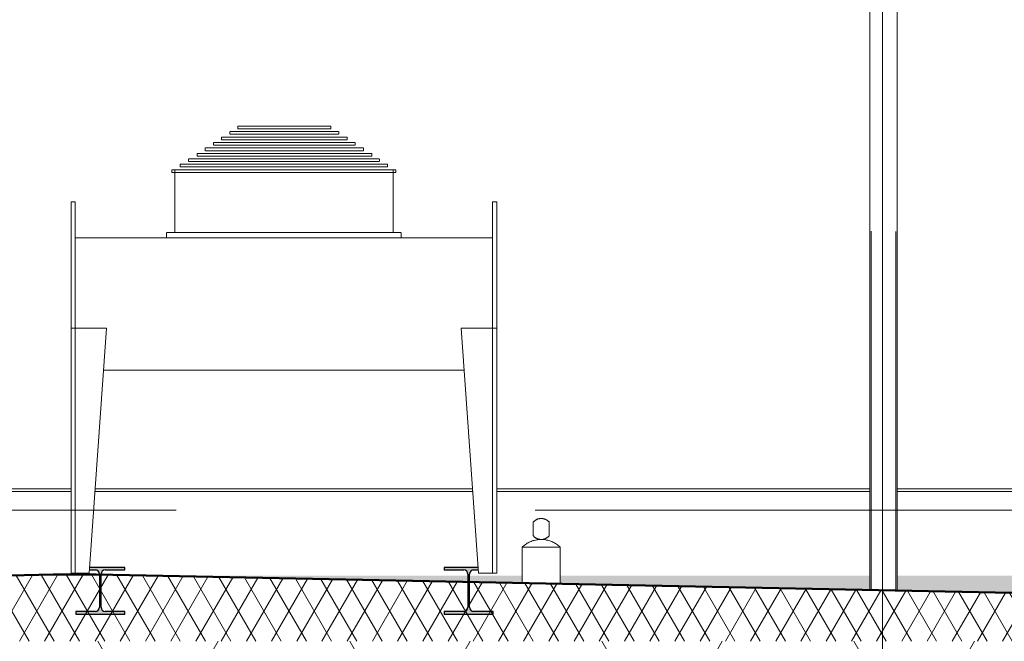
# Model space of a CAD drawing. Extents: x 50445 to 145605, y -10968 to 41989.
# Tile 302 of 338: x 93535 to 97143, y 19247 to 21525. Entities that reach past the tile are written whole.
import ezdxf

# ---------------------------------------------------------------- set-up
doc = ezdxf.new("R2010")
doc.units = 0
doc.header["$LTSCALE"] = 414.30304
doc.header["$MEASUREMENT"] = 0
doc.linetypes.add('gestippeld', pattern=[6.35, 3.175, -3.175])
doc.linetypes.add('stramien', pattern=[22.225, 12.7, -3.175, 3.175, -3.175])
doc.layers.get('0').update_dxf_attribs({"linetype": 'CONTINUOUS'})
for name, color, linetype, lineweight in [('A-DETL', 5, 'CONTINUOUS', 18), ('A-EQPM', 6, 'CONTINUOUS', 18), ('A-FLOR-PATT', 8, 'CONTINUOUS', 50), ('A-ROOF', 4, 'CONTINUOUS', 18), ('A-ROOF-PATT', 8, 'CONTINUOUS', 18), ('M-EQPT', 2, 'CONTINUOUS', 18), ('S-BEAM', 4, 'CONTINUOUS', 18), ('S-COLS', 6, 'CONTINUOUS', 18), ('S-GRID', 1, 'CONTINUOUS', 18)]:
    doc.layers.add(name, color=color, linetype=linetype, lineweight=lineweight)

# ---------------------------------------------------------------- blocks, each defined once
blk = doc.blocks.new('57_KU_Condenser_Unit 12500x2200x1500 - 57_KU_Condenser_Unit 12500x2200x1500-2414582-plotview doorsnede C C  -  1 op 100')
at = {"layer": 'M-EQPT'}
for p, q in [((13155, 20467.8), (13155, 20457.8)), ((13155, 20467.8), (13325, 20467.8)), ((13325, 20457.8), (13155, 20457.8)), ((13325, 20467.8), (13495, 20467.8)), ((13495, 20457.8), (13325, 20457.8)), ((13495, 20457.8), (13495, 20467.8)), ((13095, 20427.8), (13095, 20417.8)), ((13095, 20427.8), (13325, 20427.8)), ((13125, 20447.8), (13125, 20437.8)), ((13125, 20447.8), (13125, 20437.8)), ((13125, 20447.8), (13125, 20437.8)), ((13125, 20447.8), (13125, 20437.8)), ((13125, 20447.8), (13125, 20437.8)), ((13125, 20447.8), (13125, 20437.8)), ((13125, 20447.8), (13125, 20437.8)), ((13126.5, 20447.8), (13126.5, 20447.8)), ((13126.5, 20447.8), (13126.5, 20447.8)), ((13126.5, 20447.8), (13126.5, 20447.8)), ((13126.5, 20447.8), (13126.5, 20447.8)), ((13126.5, 20447.8), (13126.5, 20447.8)), ((13126.5, 20447.8), (13126.5, 20447.8)), ((13126.5, 20447.8), (13325, 20447.8)), ((13126.5, 20437.8), (13126.5, 20437.8)), ((13126.5, 20437.8), (13126.5, 20437.8)), ((13126.5, 20437.8), (13126.5, 20437.8)), ((13126.5, 20437.8), (13126.5, 20437.8)), ((13126.5, 20437.8), (13126.5, 20437.8)), ((13126.5, 20437.8), (13126.5, 20437.8)), ((13325, 20437.8), (13126.5, 20437.8)), ((13325, 20447.8), (13523.5, 20447.8)), ((13523.5, 20437.8), (13325, 20437.8)), ((13325, 20427.8), (13555, 20427.8)), ((13523.5, 20447.8), (13523.5, 20447.8)), ((13523.5, 20447.8), (13523.5, 20447.8)), ((13523.5, 20447.8), (13523.5, 20447.8)), ((13523.5, 20447.8), (13523.5, 20447.8)), ((13523.5, 20447.8), (13523.5, 20447.8)), ((13523.5, 20447.8), (13523.5, 20447.8)), ((13523.5, 20437.8), (13523.5, 20437.8)), ((13523.5, 20437.8), (13523.5, 20437.8)), ((13523.5, 20437.8), (13523.5, 20437.8)), ((13523.5, 20437.8), (13523.5, 20437.8)), ((13523.5, 20437.8), (13523.5, 20437.8)), ((13523.5, 20437.8), (13523.5, 20437.8)), ((13525, 20437.8), (13525, 20447.8)), ((13525, 20437.8), (13525, 20447.8)), ((13525, 20437.8), (13525, 20447.8)), ((13525, 20437.8), (13525, 20447.8)), ((13525, 20437.8), (13525, 20447.8)), ((13525, 20437.8), (13525, 20447.8)), ((13525, 20437.8), (13525, 20447.8)), ((13555, 20417.8), (13555, 20427.8)), ((13035, 20387.8), (13035, 20377.8)), ((13035, 20387.8), (13035, 20377.8)), ((13035, 20387.8), (13035, 20377.8)), ((13035, 20387.8), (13035, 20377.8)), ((13035, 20387.8), (13035, 20377.8)), ((13035, 20387.8), (13035, 20377.8)), ((13035, 20387.8), (13035, 20377.8)), ((13036.6, 20387.8), (13036.6, 20387.8)), ((13036.6, 20387.8), (13036.6, 20387.8)), ((13036.6, 20387.8), (13036.6, 20387.8)), ((13036.6, 20387.8), (13036.6, 20387.8)), ((13036.6, 20387.8), (13036.6, 20387.8)), ((13036.6, 20387.8), (13036.6, 20387.8)), ((13036.6, 20387.8), (13325, 20387.8)), ((13065, 20407.8), (13065, 20397.8)), ((13065, 20407.8), (13065, 20397.8)), ((13065, 20407.8), (13065, 20397.8)), ((13065, 20407.8), (13065, 20397.8)), ((13065, 20407.8), (13065, 20397.8)), ((13065, 20407.8), (13065, 20397.8)), ((13065, 20407.8), (13065, 20397.8)), ((13066.4, 20407.8), (13066.4, 20407.8)), ((13066.4, 20407.8), (13066.4, 20407.8)), ((13066.4, 20407.8), (13066.4, 20407.8)), ((13066.4, 20407.8), (13066.4, 20407.8)), ((13066.4, 20407.8), (13066.4, 20407.8)), ((13066.4, 20407.8), (13066.4, 20407.8)), ((13066.4, 20407.8), (13325, 20407.8)), ((13066.4, 20397.8), (13066.4, 20397.8)), ((13066.4, 20397.8), (13066.4, 20397.8)), ((13066.4, 20397.8), (13066.4, 20397.8)), ((13066.4, 20397.8), (13066.4, 20397.8)), ((13066.4, 20397.8), (13066.4, 20397.8)), ((13066.4, 20397.8), (13066.4, 20397.8)), ((13325, 20397.8), (13066.4, 20397.8)), ((13325, 20417.8), (13095, 20417.8)), ((13555, 20417.8), (13325, 20417.8)), ((13325, 20407.8), (13583.6, 20407.8)), ((13583.6, 20397.8), (13325, 20397.8)), ((13325, 20387.8), (13613.4, 20387.8)), ((13583.6, 20407.8), (13583.6, 20407.8)), ((13583.6, 20407.8), (13583.6, 20407.8)), ((13583.6, 20407.8), (13583.6, 20407.8)), ((13583.6, 20407.8), (13583.6, 20407.8)), ((13583.6, 20407.8), (13583.6, 20407.8)), ((13583.6, 20407.8), (13583.6, 20407.8)), ((13583.6, 20397.8), (13583.6, 20397.8)), ((13583.6, 20397.8), (13583.6, 20397.8)), ((13583.6, 20397.8), (13583.6, 20397.8)), ((13583.6, 20397.8), (13583.6, 20397.8)), ((13583.6, 20397.8), (13583.6, 20397.8)), ((13583.6, 20397.8), (13583.6, 20397.8)), ((13585, 20397.8), (13585, 20407.8)), ((13585, 20397.8), (13585, 20407.8)), ((13585, 20397.8), (13585, 20407.8)), ((13585, 20397.8), (13585, 20407.8)), ((13585, 20397.8), (13585, 20407.8)), ((13585, 20397.8), (13585, 20407.8)), ((13585, 20397.8), (13585, 20407.8)), ((13613.4, 20387.8), (13613.4, 20387.8)), ((13613.4, 20387.8), (13613.4, 20387.8)), ((13613.4, 20387.8), (13613.4, 20387.8)), ((13613.4, 20387.8), (13613.4, 20387.8)), ((13613.4, 20387.8), (13613.4, 20387.8)), ((13613.4, 20387.8), (13613.4, 20387.8)), ((13615, 20377.8), (13615, 20387.8)), ((13615, 20377.8), (13615, 20387.8)), ((13615, 20377.8), (13615, 20387.8)), ((13615, 20377.8), (13615, 20387.8)), ((13615, 20377.8), (13615, 20387.8)), ((13615, 20377.8), (13615, 20387.8)), ((13615, 20377.8), (13615, 20387.8)), ((13005, 20367.8), (13005, 20357.8)), ((13005, 20367.8), (13325, 20367.8)), ((13325, 20357.8), (13005, 20357.8)), ((13036.6, 20377.8), (13036.6, 20377.8)), ((13036.6, 20377.8), (13036.6, 20377.8)), ((13036.6, 20377.8), (13036.6, 20377.8)), ((13036.6, 20377.8), (13036.6, 20377.8)), ((13036.6, 20377.8), (13036.6, 20377.8)), ((13036.6, 20377.8), (13036.6, 20377.8)), ((13325, 20377.8), (13036.6, 20377.8)), ((13613.4, 20377.8), (13325, 20377.8)), ((13325, 20367.8), (13645, 20367.8)), ((13645, 20357.8), (13325, 20357.8)), ((13613.4, 20377.8), (13613.4, 20377.8)), ((13613.4, 20377.8), (13613.4, 20377.8)), ((13613.4, 20377.8), (13613.4, 20377.8)), ((13613.4, 20377.8), (13613.4, 20377.8)), ((13613.4, 20377.8), (13613.4, 20377.8)), ((13613.4, 20377.8), (13613.4, 20377.8)), ((13645, 20357.8), (13645, 20367.8)), ((12943.3, 20328), (12943.3, 20318)), ((12943.3, 20328), (13323.3, 20328)), ((13323.3, 20318), (12943.3, 20318)), ((12973.3, 20348), (12973.3, 20338)), ((12973.3, 20348), (12973.3, 20338)), ((12973.3, 20348), (12973.3, 20338)), ((12973.3, 20348), (12973.3, 20338)), ((12973.3, 20348), (12973.3, 20338)), ((12973.3, 20348), (12973.3, 20338)), ((12973.3, 20348), (12973.3, 20338)), ((12974.8, 20348), (12974.8, 20348)), ((12974.8, 20348), (12974.8, 20348)), ((12974.8, 20348), (12974.8, 20348)), ((12974.8, 20348), (12974.8, 20348)), ((12974.8, 20348), (12974.8, 20348)), ((12974.8, 20348), (12974.8, 20348)), ((12974.8, 20348), (13323.3, 20348)), ((12974.8, 20338), (12974.8, 20338)), ((12974.8, 20338), (12974.8, 20338)), ((12974.8, 20338), (12974.8, 20338)), ((12974.8, 20338), (12974.8, 20338)), ((12974.8, 20338), (12974.8, 20338)), ((12974.8, 20338), (12974.8, 20338)), ((13323.3, 20338), (12974.8, 20338)), ((13323.3, 20348), (13671.8, 20348)), ((13671.8, 20338), (13323.3, 20338)), ((13323.3, 20328), (13703.3, 20328)), ((13703.3, 20318), (13323.3, 20318)), ((13671.8, 20348), (13671.8, 20348)), ((13671.8, 20348), (13671.8, 20348)), ((13671.8, 20348), (13671.8, 20348)), ((13671.8, 20348), (13671.8, 20348)), ((13671.8, 20348), (13671.8, 20348)), ((13671.8, 20348), (13671.8, 20348)), ((13671.8, 20338), (13671.8, 20338)), ((13671.8, 20338), (13671.8, 20338)), ((13671.8, 20338), (13671.8, 20338)), ((13671.8, 20338), (13671.8, 20338)), ((13671.8, 20338), (13671.8, 20338)), ((13671.8, 20338), (13671.8, 20338)), ((13673.3, 20338), (13673.3, 20348)), ((13673.3, 20338), (13673.3, 20348)), ((13673.3, 20338), (13673.3, 20348)), ((13673.3, 20338), (13673.3, 20348)), ((13673.3, 20338), (13673.3, 20348)), ((13673.3, 20338), (13673.3, 20348)), ((13673.3, 20338), (13673.3, 20348)), ((13703.3, 20318), (13703.3, 20328)), ((12913.3, 20308), (12913.3, 20298)), ((12913.3, 20308), (13323.3, 20308)), ((13323.3, 20298), (12913.3, 20298)), ((12923.3, 20308), (12923.3, 20078)), ((13323.3, 20308), (13733.3, 20308)), ((13733.3, 20298), (13323.3, 20298)), ((13723.3, 20078), (13723.3, 20308)), ((13733.3, 20298), (13733.3, 20308)), ((12558.3, 20190), (12543.3, 20190)), ((12543.3, 20105), (12543.3, 20190)), ((12558.3, 20190), (12558.3, 20105)), ((14103.3, 20190), (14088.3, 20190)), ((14088.3, 20105), (14088.3, 20190)), ((14103.3, 20190), (14103.3, 20105)), ((12543.3, 19727.3), (12543.3, 20105)), ((12558.3, 20105), (12558.3, 20058)), ((14088.3, 20058), (14088.3, 20105)), ((14103.3, 20105), (14103.3, 19727.3)), ((12893.3, 20078), (12893.3, 20058)), ((12893.3, 20078), (12893.3, 20058)), ((12893.3, 20078), (12893.3, 20058)), ((12893.3, 20078), (12893.3, 20058)), ((12893.3, 20078), (12893.3, 20058)), ((12893.3, 20078), (12893.3, 20058)), ((12893.3, 20078), (12893.3, 20058)), ((12894.7, 20078), (12894.7, 20078)), ((12894.7, 20078), (12894.7, 20078)), ((12894.7, 20078), (12894.7, 20078)), ((12894.7, 20078), (12894.7, 20078)), ((12894.7, 20078), (12894.7, 20078)), ((12894.7, 20078), (12894.7, 20078)), ((12894.7, 20078), (13323.3, 20078)), ((13323.3, 20078), (13751.8, 20078)), ((13751.8, 20078), (13751.8, 20078)), ((13751.8, 20078), (13751.8, 20078)), ((13751.8, 20078), (13751.8, 20078)), ((13751.8, 20078), (13751.8, 20078)), ((13751.8, 20078), (13751.8, 20078)), ((13751.8, 20078), (13751.8, 20078)), ((13753.3, 20058), (13753.3, 20078)), ((13753.3, 20058), (13753.3, 20078)), ((13753.3, 20058), (13753.3, 20078)), ((13753.3, 20058), (13753.3, 20078)), ((13753.3, 20058), (13753.3, 20078)), ((13753.3, 20058), (13753.3, 20078)), ((13753.3, 20058), (13753.3, 20078)), ((12558.3, 20058), (14088.3, 20058)), ((12558.3, 19727.3), (12558.3, 20058)), ((14088.3, 19727.3), (14088.3, 20058)), ((12673.2, 19727.3), (12543.3, 19727.3)), ((12543.3, 19727.3), (12543.3, 18830)), ((12543.3, 18830), (12543.3, 19727.3)), ((12543.3, 19727.3), (12558.3, 19727.3)), ((12558.3, 19727.3), (12558.3, 18830)), ((12610.4, 18830), (12673.2, 19727.3)), ((14103.3, 19727.3), (13973.3, 19727.3)), ((13973.3, 19727.3), (14036.1, 18830)), ((14088.3, 18830), (14088.3, 19727.3)), ((14088.3, 19727.3), (14103.3, 19727.3)), ((14103.3, 18830), (14103.3, 19727.3)), ((14103.3, 19727.3), (14103.3, 18830)), ((13984.1, 19574), (12663.4, 19574)), ((12543.3, 18830), (12610.4, 18830)), ((12558.3, 18830), (12543.3, 18830)), ((14036.1, 18830), (14103.3, 18830)), ((14103.3, 18830), (14088.3, 18830))]:
    blk.add_line(p, q, dxfattribs=at)
blk = doc.blocks.new('27_KA_Eurosafe constant force post - Type-5731197-plotview doorsnede C C  -  1 op 100')
at = {"layer": 'A-EQPM'}
for p, q in [((14196.2, 18924.5), (14196.2, 18793)), ((14201.2, 18924.5), (14196.2, 18924.5)), ((14237.7, 18924.5), (14202.2, 18924.5)), ((14237.8, 18924.5), (14241.2, 18924.5)), ((14266.2, 18924.5), (14241.1, 18924.5)), ((14291.3, 18924.5), (14266.2, 18924.5)), ((14291.2, 18924.5), (14294.6, 18924.5)), ((14331.2, 18924.5), (14294.6, 18924.5)), ((14336.2, 18924.5), (14331.5, 18924.5)), ((14336.2, 18790.2), (14336.2, 18924.5))]:
    blk.add_line(p, q, dxfattribs=at)
at = {"layer": 'A-EQPM', "flags": 128}
for points in [[(14236.8, 19016.3), (14237.8, 19017.5), (14238.9, 19018.6), (14240, 19019.7), (14241.1, 19020.7), (14242.3, 19021.7), (14243.5, 19022.6), (14244.8, 19023.5), (14246.1, 19024.3), (14247.4, 19025.1), (14248.8, 19025.8), (14250.1, 19026.5), (14251.6, 19027.1), (14253, 19027.7), (14254.4, 19028.2), (14255.9, 19028.6), (14257.4, 19029), (14258.9, 19029.3), (14260.4, 19029.6), (14261.9, 19029.8), (14263.5, 19029.9), (14265, 19030), (14266.2, 19030)], [(14266.2, 19030), (14267.7, 19030), (14269.3, 19029.9), (14270.8, 19029.7), (14272.3, 19029.5), (14273.8, 19029.2), (14275.3, 19028.9), (14276.8, 19028.5), (14278.3, 19028.1), (14279.7, 19027.5), (14281.1, 19027), (14282.5, 19026.3), (14283.9, 19025.7), (14285.3, 19024.9), (14286.6, 19024.1), (14287.9, 19023.3), (14289.1, 19022.4), (14290.3, 19021.5), (14291.5, 19020.5), (14292.6, 19019.4), (14293.7, 19018.4), (14294.8, 19017.2), (14295.6, 19016.3)], [(14196.4, 18924.5), (14199.3, 18927.3), (14202.3, 18929.9), (14205.4, 18932.4), (14208.6, 18934.8), (14211.9, 18937), (14215.3, 18939.1), (14218.8, 18941.1), (14222.3, 18943), (14225.9, 18944.7), (14229.6, 18946.2), (14233.3, 18947.6), (14237.1, 18948.8), (14241, 18949.9), (14244.8, 18950.9), (14248.7, 18951.7), (14252.7, 18952.3), (14256.6, 18952.8), (14260.6, 18953.1), (14264.6, 18953.2), (14266.2, 18953.2)], [(14266.2, 18953.2), (14264.7, 18953.3), (14263.1, 18953.4), (14261.6, 18953.5), (14260.1, 18953.7), (14258.6, 18954), (14257.1, 18954.3), (14255.6, 18954.7), (14254.1, 18955.2), (14252.7, 18955.7), (14251.2, 18956.3), (14249.8, 18956.9), (14248.5, 18957.6), (14247.1, 18958.3), (14245.8, 18959.1), (14244.5, 18959.9), (14243.3, 18960.8), (14242.1, 18961.8), (14240.9, 18962.8), (14239.8, 18963.8), (14238.7, 18964.9), (14237.6, 18966), (14237.3, 18966.4)], [(14295.1, 18966.4), (14294.1, 18965.2), (14293, 18964.1), (14291.9, 18963.1), (14290.7, 18962.1), (14289.5, 18961.1), (14288.3, 18960.2), (14287, 18959.4), (14285.7, 18958.6), (14284.3, 18957.8), (14283, 18957.1), (14281.6, 18956.5), (14280.2, 18955.9), (14278.7, 18955.4), (14277.3, 18954.9), (14275.8, 18954.5), (14274.3, 18954.1), (14272.8, 18953.8), (14271.3, 18953.6), (14269.7, 18953.4), (14268.2, 18953.3), (14266.7, 18953.2), (14266.2, 18953.2)], [(14266.2, 18953.2), (14270.2, 18953.2), (14274.2, 18952.9), (14278.1, 18952.5), (14282.1, 18951.9), (14286, 18951.2), (14289.9, 18950.3), (14293.7, 18949.3), (14297.5, 18948.1), (14301.3, 18946.8), (14305, 18945.3), (14308.6, 18943.6), (14312.2, 18941.9), (14315.7, 18939.9), (14319.1, 18937.9), (14322.4, 18935.7), (14325.7, 18933.4), (14328.8, 18930.9), (14331.9, 18928.3), (14334.8, 18925.6), (14336, 18924.5)]]:
    blk.add_lwpolyline(points, dxfattribs=at)
at = {"layer": 'A-EQPM'}
for points in [[(14236.8, 19016), (14236.9, 19015.5), (14236.9, 19013.5), (14236.9, 19007.8), (14237, 19000.1), (14237, 18994.3), (14237.1, 18991.4)], [(14295.3, 18991.4), (14295.3, 18994.3), (14295.4, 19000.1), (14295.5, 19007.8), (14295.5, 19013.5), (14295.5, 19015.5), (14295.5, 19016)], [(14237.1, 18991.4), (14237.1, 18988.4), (14237.2, 18982.6), (14237.2, 18974.9), (14237.3, 18969.3), (14237.3, 18967.2), (14237.3, 18966.7)], [(14295.1, 18966.7), (14295.1, 18967.2), (14295.1, 18969.3), (14295.2, 18974.9), (14295.2, 18982.6), (14295.3, 18988.4), (14295.3, 18991.4)]]:
    blk.add_open_spline(points, degree=3, dxfattribs=at)
blk = doc.blocks.new('27_KA_Eurosafe kabel valbeveiliging - Type-5737521-plotview doorsnede C C  -  1 op 100')
at = {"layer": 'A-EQPM'}
for p, q in [((12543.3, 19138.4), (10070.4, 19138.4)), ((10070.4, 19128.4), (12543.3, 19128.4)), ((12631.3, 19128.4), (14015.2, 19128.4)), ((14014.5, 19138.4), (12632, 19138.4)), ((15471, 19138.4), (14103.3, 19138.4)), ((14103.3, 19128.4), (15471, 19128.4)), ((20746.7, 19138.4), (15570.4, 19138.4)), ((15570.4, 19128.4), (20846.6, 19128.4))]:
    blk.add_line(p, q, dxfattribs=at)
blk = doc.blocks.new('27_KA_dakisolatie onder afschot zuidkant - 27_KA_dakisolatie onder afschot zuidkant-8078481-plotview doorsnede C C  -  1 op 100')
at = {"layer": 'A-ROOF-PATT'}
h = blk.add_hatch(dxfattribs=at)
h.set_pattern_fill('FP_16', color=256, style=0, pattern_type=2)
h.set_pattern_definition([(60, (33645.57, 9437.6), (-46.18203, 80.01037), []), (120, (33737.97, 9437.6), (-92.38203, 0.01037), [])])
h.paths.add_polyline_path([(4266.6, 18580), (20830.4, 18580), (20830.4, 18830), (20826.6, 18830), (19846.6, 18680), (12635.6, 18824.2), (12477.6, 18824.2), (5266.6, 18680), (4286.6, 18830), (4266.6, 18830)], flags=0)
h = blk.add_hatch(color=256, dxfattribs=at)
h.paths.add_polyline_path([(19846.6, 18680), (20766.6, 18820.8), (15570.8, 18820.8), (15570.8, 18765.5), (18785.8, 18701.2)], flags=0)
h.paths.add_polyline_path([(5266.6, 18680), (5845.8, 18691.6), (5845.8, 18820.8), (5332.1, 18819.9), (5332.1, 18720), (5012.3, 18718.9), (5243, 18683.6)], flags=0)
h.paths.add_polyline_path([(5945.8, 18693.6), (9970.8, 18775.2), (9970.8, 18820.8), (5945.8, 18820.8), (5945.8, 18730.8)], flags=0)
h.paths.add_polyline_path([(4832.1, 18746.5), (4832.1, 18820.8), (4346.6, 18820.8), (4774.3, 18755.3)], flags=0)
h.paths.add_polyline_path([(15470.8, 18767.5), (15470.8, 18820.8), (14336.2, 18820.8), (14336.2, 18790.2), (15446.3, 18768)], flags=0)
h.paths.add_polyline_path([(10070.8, 18776.1), (12307.5, 18820.8), (10070.8, 18820.8)], flags=0)
h.paths.add_polyline_path([(14196.2, 18793), (14196.2, 18820.8), (14003.7, 18820.8), (14003.7, 18796.9), (14054.8, 18795.8)], flags=0)
h.paths.add_polyline_path([(13997.7, 18797), (13997.7, 18820.8), (12805.7, 18820.8), (13776.5, 18801.4)], flags=0)
blk.add_hatch(color=256, dxfattribs=at).paths.add_polyline_path([(12635.6, 18824.2), (12556.6, 18825.8), (12477.6, 18824.2)], flags=0)
at = {"layer": 'A-ROOF', "lineweight": 50}
for p, q in [((12477.6, 18824.2), (5266.6, 18680)), ((12635.6, 18824.2), (12477.6, 18824.2)), ((19846.6, 18680), (12635.6, 18824.2))]:
    blk.add_line(p, q, dxfattribs=at)
at = {"layer": 'A-ROOF'}
for p, q in [((12477.6, 18824.2), (12556.6, 18825.8)), ((12556.6, 18825.8), (12635.6, 18824.2))]:
    blk.add_line(p, q, dxfattribs=at)
blk = doc.blocks.new('28_ABT-C_staal_SHS_HF__kolom - SHS100x100x5-V27-plotview doorsnede C C  -  1 op 100')
at = {"layer": 'S-COLS', "color": 170, "linetype": 'gestippeld', "lineweight": 5}
for p, q in [((15475.8, 18767.4), (15475.8, 22416)), ((15565.8, 18765.6), (15565.8, 22408))]:
    blk.add_line(p, q, dxfattribs=at)
blk = doc.blocks.new('28_ABT-C_staal_HEA_ligger - HEA180-2796217-plotview doorsnede C C  -  1 op 100')
at = {"layer": 'S-BEAM', "lineweight": 5}
blk.add_hatch(color=256, dxfattribs=at).paths.add_polyline_path([(14054.8, 18680), (14090.7, 18680), (14090.7, 18689.5), (14018.7, 18689.5), (14008.1, 18693.9), (14003.7, 18704.5), (14003.7, 18826.5), (14008.1, 18837.1), (14018.7, 18841.5), (14035.3, 18841.5), (14034.6, 18851), (13910.7, 18851), (13910.7, 18841.5), (13982.7, 18841.5), (13993.3, 18837.1), (13997.7, 18826.5), (13997.7, 18704.5), (13993.3, 18693.9), (13982.7, 18689.5), (13910.7, 18689.5), (13910.7, 18680)], flags=0)
at = {"layer": 'S-BEAM', "color": 250, "lineweight": 25}
for p, q in [((14034.6, 18851), (13910.7, 18851)), ((13910.7, 18851), (13910.7, 18841.5)), ((13910.7, 18841.5), (13982.7, 18841.5)), ((14018.7, 18841.5), (14035.3, 18841.5)), ((13997.7, 18826.5), (13997.7, 18704.5)), ((14003.7, 18704.5), (14003.7, 18826.5)), ((13982.7, 18689.5), (13910.7, 18689.5)), ((13910.7, 18689.5), (13910.7, 18680)), ((14090.7, 18689.5), (14018.7, 18689.5)), ((14090.7, 18680), (14090.7, 18689.5)), ((13910.7, 18680), (14090.7, 18680))]:
    blk.add_line(p, q, dxfattribs=at)
for centre, start, end in [((13982.7, 18826.5), 0, 90), ((14018.7, 18826.5), 90, 180), ((13982.7, 18704.5), 270, 0), ((14018.7, 18704.5), 180, 270)]:
    blk.add_arc(centre, 15, start, end, dxfattribs=at)
blk = doc.blocks.new('28_ABT-C_staal_HEA_ligger - HEA180-V37-plotview doorsnede C C  -  1 op 100')
at = {"layer": 'S-BEAM', "lineweight": 5}
blk.add_hatch(color=256, dxfattribs=at).paths.add_polyline_path([(12740.7, 18680), (12740.7, 18689.5), (12668.7, 18689.5), (12658.1, 18693.9), (12653.7, 18704.5), (12653.7, 18826.5), (12658.1, 18837.1), (12668.7, 18841.5), (12740.7, 18841.5), (12740.7, 18851), (12611.9, 18851), (12611.2, 18841.5), (12632.7, 18841.5), (12643.3, 18837.1), (12647.7, 18826.5), (12647.7, 18704.5), (12643.3, 18693.9), (12632.7, 18689.5), (12560.7, 18689.5), (12560.7, 18680), (12663.4, 18680)], flags=0)
at = {"layer": 'S-BEAM', "color": 250, "lineweight": 25}
for p, q in [((12611.2, 18841.5), (12632.7, 18841.5)), ((12740.7, 18851), (12611.9, 18851)), ((12668.7, 18841.5), (12740.7, 18841.5)), ((12740.7, 18841.5), (12740.7, 18851)), ((12647.7, 18826.5), (12647.7, 18704.5)), ((12653.7, 18704.5), (12653.7, 18826.5)), ((12632.7, 18689.5), (12560.7, 18689.5)), ((12560.7, 18689.5), (12560.7, 18680)), ((12740.7, 18689.5), (12668.7, 18689.5)), ((12740.7, 18680), (12740.7, 18689.5)), ((12560.7, 18680), (12740.7, 18680))]:
    blk.add_line(p, q, dxfattribs=at)
for centre, start, end in [((12632.7, 18826.5), 0, 90), ((12668.7, 18826.5), 90, 180), ((12632.7, 18704.5), 270, 0), ((12668.7, 18704.5), 180, 270)]:
    blk.add_arc(centre, 15, start, end, dxfattribs=at)
blk = doc.blocks.new('10844_ABT model nieuw_export 08-11-2012_rvt-1-plotview doorsnede C C  -  1 op 100')
at = {"layer": 'S-COLS', "color": 170, "lineweight": 5}
for p, q in [((15470.8, 22416), (15470.8, 18767.5)), ((15570.8, 18765.5), (15570.8, 22408))]:
    blk.add_line(p, q, dxfattribs=at)
at = {"color": 170, "lineweight": 5}
for name in ['28_ABT-C_staal_SHS_HF__kolom - SHS100x100x5-V27-plotview doorsnede C C  -  1 op 100', '28_ABT-C_staal_HEA_ligger - HEA180-V37-plotview doorsnede C C  -  1 op 100', '28_ABT-C_staal_HEA_ligger - HEA180-2796217-plotview doorsnede C C  -  1 op 100']:
    blk.add_blockref(name, (0, 0), dxfattribs=at)

msp = doc.modelspace()

# ---------------------------------------------------------------- hatches: boundary and pattern name
at = {"layer": 'A-FLOR-PATT', "lineweight": 18}
h = msp.add_hatch(dxfattribs=at)
h.set_pattern_fill('FP_21', color=256, angle=150, style=0, pattern_type=2)
h.set_pattern_definition([(60, (114825.1, 10064.8), (-692.82, 400), []), (120, (114825.1, 10064.8), (-692.82, -400), [])])
h.paths.add_polyline_path([(101635, 19097.2), (102010.1, 19097.2), (102010.1, 19247.2), (85446.6, 19247.2), (85446.6, 19097.2), (101078.5, 19097.2)], flags=0)

# ---------------------------------------------------------------- linework, layer by layer
at = {"layer": 'A-DETL', "linetype": 'stramien'}
msp.add_line((137516.8, 19727.2), (76916.8, 19727.2), dxfattribs=at)
at = {"layer": 'S-GRID', "linetype": 'stramien'}
msp.add_line((96696.1, -9967.8), (96696.1, 31258.5), dxfattribs=at)

# ---------------------------------------------------------------- block references
at = {"lineweight": 5}
msp.add_blockref('10844_ABT model nieuw_export 08-11-2012_rvt-1-plotview doorsnede C C  -  1 op 100', (81179.5, 667.2), dxfattribs=at)
at = {"layer": 'A-EQPM'}
for name in ['27_KA_Eurosafe kabel valbeveiliging - Type-5737521-plotview doorsnede C C  -  1 op 100', '27_KA_Eurosafe constant force post - Type-5731197-plotview doorsnede C C  -  1 op 100']:
    msp.add_blockref(name, (81179.5, 667.2), dxfattribs=at)
at = {"layer": 'A-ROOF'}
msp.add_blockref('27_KA_dakisolatie onder afschot zuidkant - 27_KA_dakisolatie onder afschot zuidkant-8078481-plotview doorsnede C C  -  1 op 100', (81179.5, 667.2), dxfattribs=at)
at = {"layer": 'M-EQPT'}
msp.add_blockref('57_KU_Condenser_Unit 12500x2200x1500 - 57_KU_Condenser_Unit 12500x2200x1500-2414582-plotview doorsnede C C  -  1 op 100', (81179.5, 667.2), dxfattribs=at)

doc.saveas('drawing.dxf')
